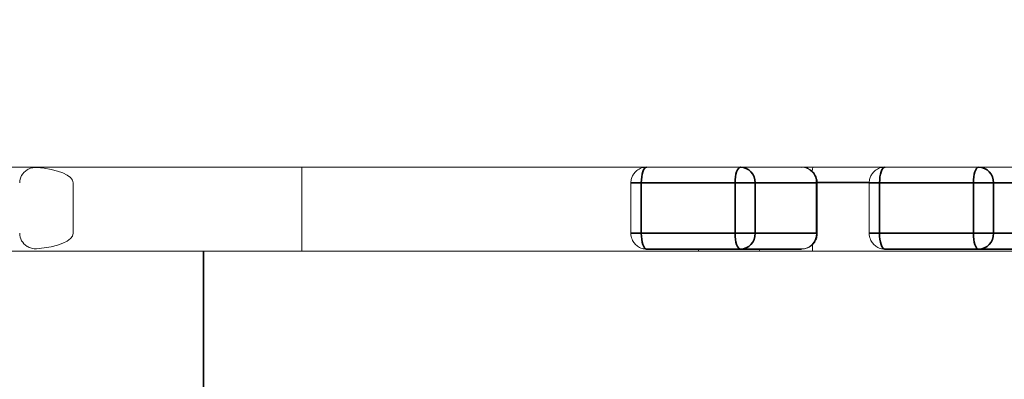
# Model space of a CAD drawing. Header units: millimetres. Extents: x 4 to 1188, y 1 to 840.
# Tile 292 of 310: x 858.923 to 860.172, y 417.683 to 418.139. Entities that reach past the tile are written whole.
import ezdxf

# ---------------------------------------------------------------- set-up
doc = ezdxf.new("R2010")
doc.units = ezdxf.units.MM
doc.layers.add('1', color=7, linetype='Continuous')
doc.styles.add('Arial Unicode MS', font='Arial Unicode MS')
doc.dimstyles.get("Standard").update_dxf_attribs({"dimtxt": 0.18, "dimasz": 0.18, "dimexe": 0.18, "dimexo": 0.0625, "dimgap": 0.09, "dimtad": 0, "dimtih": 1, "dimtoh": 1, "dimdec": 4, "dimzin": 0, "dimdsep": 46, "dimtxsty": 'Standard', "dimcen": 0.09, "dimadec": 0, "dimazin": 0, "dimtfac": 1, "dimtdec": 4, "dimtofl": 0, "dimtmove": 0, "dimatfit": 3, "dimfxl": 0, "dimtolj": 1, "dimtzin": 0, "dimarcsym": 0})

# ---------------------------------------------------------------- blocks, each defined once
blk = doc.blocks.new('_U29')
at = {"layer": '1', "color": 18, "lineweight": 35}
for p, q in [((843.8309, 533.0864), (895.2258, 533.0864)), ((893.2258, 533.0864), (893.2258, 331.753)), ((847.8309, 331.753), (895.2258, 331.753))]:
    blk.add_line(p, q, dxfattribs=at)
at = {"layer": '1', "color": 18, "lineweight": 70}
for points in [[(893.2258, 533.0864), (894.0018, 529.5864), (892.4499, 529.5864)], [(893.2258, 331.753), (892.4499, 335.253), (894.0018, 335.253)]]:
    blk.add_solid(points, dxfattribs=at)
at = {"layer": '1', "color": 18, "linetype": 'Continuous', "lineweight": 13, "insert": (892.7729, 428.043), "char_height": 3, "attachment_point": 7, "rotation": 90, "line_spacing_factor": 1.047437, "style": 'Arial Unicode MS'}
blk.add_mtext('\\fArial Unicode MS|b0|i0;\\W1.0000;1510', dxfattribs=at)

msp = doc.modelspace()

# ---------------------------------------------------------------- hatches: boundary and pattern name
at = {"layer": '1', "linetype": 'Continuous', "lineweight": 35}
h = msp.add_hatch(dxfattribs=at)
h.set_pattern_fill('ANSI31', color=154, scale=1.55, angle=-2.13e-14, style=0)
h.paths.add_polyline_path([(868.8479, 416.5886), (868.8479, 416.1886), (866.3207, 416.1886), (866.3207, 416.5886)], flags=0)
edge = h.paths.add_edge_path(flags=0)
edge.add_arc((879.174, 421.7686), 0.5067, 0, 90, ccw=False)
edge.add_line((879.6807, 421.7686), (879.6807, 420.1886))
edge.add_line((879.6807, 420.1886), (879.2807, 420.1886))
edge.add_line((879.2807, 420.1886), (879.2807, 421.7686))
edge.add_arc((879.174, 421.7686), 0.1067, 360, 450)
edge.add_line((879.174, 421.8753), (877.8407, 421.8753))
edge.add_line((877.8407, 421.8753), (877.8407, 422.2753))
edge.add_line((877.8407, 422.2753), (879.174, 422.2753))
edge = h.paths.add_edge_path(flags=0)
edge.add_arc((859.3873, 421.7686), 0.1067, 90, 180)
edge.add_line((859.2807, 421.7686), (859.2807, 420.1886))
edge.add_line((859.2807, 420.1886), (858.8807, 420.1886))
edge.add_line((858.8807, 420.1886), (858.8807, 421.7686))
edge.add_arc((859.3873, 421.7686), 0.5067, 90, 180, ccw=False)
edge.add_line((859.3873, 422.2753), (860.7207, 422.2753))
edge.add_line((860.7207, 422.2753), (860.7207, 421.8753))
edge.add_line((860.7207, 421.8753), (859.3873, 421.8753))
h.paths.add_polyline_path([(869.7135, 416.1886), (869.7135, 416.5886), (872.2407, 416.5886), (872.2407, 416.1886)], flags=0)
h = msp.add_hatch(dxfattribs=at)
h.set_pattern_fill('ANSI31', color=154, scale=1.55, angle=-2.13e-14, style=0)
h.paths.add_polyline_path([(860.1443, 418.952), (862.0206, 418.952), (862.0206, 418.152), (862.4105, 418.152), (862.4105, 417.952), (854.8936, 417.952), (854.8936, 417.7026), (854.228, 417.7026), (854.228, 417.952), (854.043, 417.952), (854.043, 418.152), (860.1443, 418.152)], flags=0)
h = msp.add_hatch(dxfattribs=at)
h.set_pattern_fill('ANSI31', color=154, scale=1.55, angle=29.9848, style=0)
h.paths.add_polyline_path([(854.043, 417.952), (854.043, 418.1704), (860.6361, 418.1704), (860.6361, 417.952)], flags=0)
h.paths.add_polyline_path([(861.6047, 417.952), (861.6047, 418.1704), (863.2703, 418.1704), (863.2703, 417.952)], flags=0)
h.paths.add_polyline_path([(863.6612, 417.952), (863.6612, 418.1704), (864.3597, 418.1704), (864.3597, 417.952)], flags=0)
h.paths.add_polyline_path([(860.6925, 417.952), (860.6925, 418.1704), (861.5009, 418.1704), (861.5009, 417.952)], flags=0)

# ---------------------------------------------------------------- linework, layer by layer
at = {"layer": '1', "color": 154, "linetype": 'Continuous', "lineweight": 13}
for p, q in [((860.6361, 417.952), (854.043, 417.952)), ((862.4105, 417.952), (854.8936, 417.952)), ((859.2807, 417.8453), (859.2807, 417.952)), ((859.9287, 417.952), (859.928, 417.9467)), ((858.9904, 417.932), (858.9904, 417.868)), ((859.698, 417.932), (859.698, 417.868)), ((859.9345, 417.868), (859.9345, 417.932)), ((860.0003, 417.932), (860.0003, 417.868)), ((859.9285, 417.854), (859.9285, 417.8453)), ((858.6431, 417.8453), (859.1558, 417.8453)), ((860.7482, 417.8453), (859.1558, 417.8453)), ((859.7619, 417.848), (859.718, 417.848)), ((859.7467, 417.848), (859.7467, 417.8477)), ((859.7467, 417.848), (859.7508, 417.848)), ((859.7467, 417.8477), (859.7508, 417.8477)), ((859.7522, 417.8477), (859.7467, 417.8477)), ((859.7508, 417.848), (859.7508, 417.8477)), ((859.7508, 417.848), (859.7551, 417.848)), ((859.7508, 417.8477), (859.7551, 417.8477)), ((859.77, 417.8477), (859.7522, 417.8477)), ((859.7551, 417.848), (859.7551, 417.8477)), ((859.7551, 417.848), (859.7641, 417.848)), ((859.7551, 417.8477), (859.7641, 417.8477)), ((859.7592, 417.848), (859.7668, 417.848)), ((859.7598, 417.8477), (859.7592, 417.8477)), ((859.7592, 417.8477), (859.7668, 417.8477)), ((859.7634, 417.848), (859.764, 417.848)), ((859.7668, 417.848), (859.7668, 417.8477)), ((859.7689, 417.848), (859.77, 417.848)), ((859.7689, 417.8477), (859.77, 417.8477)), ((859.7767, 417.8477), (859.7748, 417.8477)), ((859.7753, 417.848), (859.7753, 417.8477)), ((859.7821, 417.8477), (859.7821, 417.848)), ((859.7821, 417.848), (859.7829, 417.848)), ((859.7905, 417.8477), (859.7826, 417.8477)), ((859.7827, 417.8477), (859.7873, 417.8477)), ((859.7873, 417.8477), (859.7829, 417.8477)), ((859.7829, 417.8477), (859.791, 417.8477)), ((859.7839, 417.8477), (859.7839, 417.8453)), ((859.7915, 417.848), (859.7905, 417.848)), ((859.7915, 417.8477), (859.7905, 417.8477)), ((859.791, 417.848), (859.791, 417.8477)), ((859.791, 417.848), (859.7917, 417.848)), ((859.791, 417.8477), (859.7917, 417.8477)), ((859.7914, 417.8477), (859.8, 417.8477)), ((859.7916, 417.8477), (859.7963, 417.8477)), ((859.7939, 417.8477), (859.7919, 417.8477)), ((859.9145, 417.848), (859.7967, 417.848)), ((859.8, 417.848), (859.8, 417.8477)), ((859.8, 417.848), (859.8008, 417.848)), ((859.8616, 417.848), (859.8612, 417.8453)), ((860.0642, 417.848), (860.0203, 417.848)), ((860.049, 417.848), (860.049, 417.8477)), ((860.049, 417.848), (860.0531, 417.848)), ((860.049, 417.8477), (860.0531, 417.8477)), ((860.0546, 417.8477), (860.049, 417.8477)), ((860.0531, 417.848), (860.0531, 417.8477)), ((860.0531, 417.848), (860.0575, 417.848)), ((860.0531, 417.8477), (860.0575, 417.8477)), ((860.0723, 417.8477), (860.0546, 417.8477)), ((860.0575, 417.848), (860.0575, 417.8477)), ((860.0575, 417.848), (860.0664, 417.848)), ((860.0575, 417.8477), (860.0664, 417.8477)), ((860.0616, 417.848), (860.0692, 417.848)), ((860.0658, 417.848), (860.0663, 417.848)), ((860.0692, 417.848), (860.0692, 417.8477)), ((860.0712, 417.848), (860.0723, 417.848)), ((860.0712, 417.8477), (860.0723, 417.8477)), ((860.0771, 417.848), (860.0811, 417.848)), ((860.079, 417.8477), (860.0771, 417.8477)), ((860.0776, 417.848), (860.0776, 417.8477)), ((860.0812, 417.848), (860.0807, 417.848)), ((860.0845, 417.8477), (860.0845, 417.848)), ((860.0845, 417.848), (860.0852, 417.848)), ((860.085, 417.8477), (860.0897, 417.8477)), ((860.0929, 417.8477), (860.085, 417.8477)), ((860.0897, 417.8477), (860.0852, 417.8477)), ((860.0852, 417.8477), (860.0934, 417.8477)), ((860.0939, 417.848), (860.0929, 417.848)), ((860.0939, 417.8477), (860.0929, 417.8477)), ((860.0934, 417.848), (860.0934, 417.8477)), ((860.0934, 417.848), (860.0941, 417.848)), ((860.0934, 417.8477), (860.0941, 417.8477)), ((860.0937, 417.8477), (860.1024, 417.8477)), ((860.0939, 417.8477), (860.0986, 417.8477)), ((860.0962, 417.8477), (860.0942, 417.8477)), ((860.2168, 417.848), (860.0991, 417.848)), ((860.1024, 417.848), (860.1024, 417.8477)), ((860.1024, 417.848), (860.1032, 417.848))]:
    msp.add_line(p, q, dxfattribs=at)
at = {"layer": '1', "color": 154, "linetype": 'Continuous', "lineweight": 35}
for p, q in [((859.698, 417.932), (859.7111, 417.932)), ((859.7111, 417.932), (859.8301, 417.932)), ((859.7111, 417.868), (859.7111, 417.932)), ((859.8301, 417.932), (859.8558, 417.932)), ((859.8301, 417.932), (859.8301, 417.868)), ((859.8558, 417.932), (859.9333, 417.932)), ((859.8558, 417.868), (859.8558, 417.932)), ((859.9345, 417.932), (859.9333, 417.932)), ((859.9333, 417.932), (859.9333, 417.868)), ((860.0003, 417.9326), (859.9344, 417.9326)), ((860.0003, 417.932), (860.0134, 417.932)), ((860.0134, 417.932), (860.1325, 417.932)), ((860.0134, 417.868), (860.0134, 417.932)), ((860.1325, 417.932), (860.1581, 417.932)), ((860.1325, 417.932), (860.1325, 417.868)), ((860.1581, 417.932), (860.2356, 417.932)), ((860.1581, 417.868), (860.1581, 417.932)), ((859.698, 417.868), (859.7111, 417.868)), ((859.8301, 417.868), (859.7111, 417.868)), ((859.8301, 417.868), (859.8558, 417.868)), ((859.9333, 417.868), (859.8558, 417.868)), ((859.9345, 417.868), (859.9333, 417.868)), ((860.0003, 417.868), (860.0134, 417.868)), ((860.1325, 417.868), (860.0134, 417.868)), ((860.1325, 417.868), (860.1581, 417.868)), ((860.2356, 417.868), (860.1581, 417.868)), ((859.1558, 417.8453), (859.1558, 417.5786)), ((859.718, 417.848), (859.837, 417.848)), ((859.837, 417.848), (859.9145, 417.848)), ((860.0203, 417.848), (860.1393, 417.848)), ((860.1393, 417.848), (860.2168, 417.848))]:
    msp.add_line(p, q, dxfattribs=at)
at = {"layer": '1', "color": 154, "linetype": 'Continuous', "lineweight": 13}
for centre, major_axis, ratio, start_param, end_param in [((858.9439, 417.932), (0.0213, 0), 0.939693, 2.165176, 3.141593), ((858.932, 417.932), (0.0585, 0), 0.34202, 6.283185, 7.648722), ((859.9145, 417.932), (0, -0.02), 0.939693, 1.570796, 3.141593), ((858.9439, 417.868), (-0.0213, 0), 0.939693, 0, 0.976415), ((858.932, 417.868), (-0.0585, 0), 0.34202, 1.776057, 3.141593), ((859.9145, 417.868), (0, -0.02), 0.939693, 0, 1.570796)]:
    msp.add_ellipse(centre, major_axis=major_axis, ratio=ratio, start_param=start_param, end_param=end_param, dxfattribs=at)
at = {"layer": '1', "color": 154, "linetype": 'Continuous', "lineweight": 35}
for centre, major_axis, ratio, start_param, end_param in [((859.718, 417.932), (0, 0.02), 0.34202, 0, 1.570796), ((859.837, 417.932), (0, -0.02), 0.34202, 3.141593, 4.712389), ((859.837, 417.932), (0, 0.02), 0.939693, 4.712389, 6.283185), ((860.0203, 417.932), (0, 0.02), 0.34202, 0, 1.570796), ((860.1393, 417.932), (0, -0.02), 0.34202, 3.141593, 4.712389), ((860.1393, 417.932), (0, 0.02), 0.939693, 4.712389, 6.283185), ((859.718, 417.868), (0, 0.02), 0.34202, 1.570796, 3.141593), ((859.837, 417.868), (0, -0.02), 0.34202, 4.712389, 6.283185), ((859.837, 417.868), (0, 0.02), 0.939693, 3.141593, 4.712389), ((860.0203, 417.868), (0, 0.02), 0.34202, 1.570796, 3.141593), ((860.1393, 417.868), (0, -0.02), 0.34202, 4.712389, 6.283185), ((860.1393, 417.868), (0, 0.02), 0.939693, 3.141593, 4.712389)]:
    msp.add_ellipse(centre, major_axis=major_axis, ratio=ratio, start_param=start_param, end_param=end_param, dxfattribs=at)
at = {"layer": '1', "color": 154, "linetype": 'Continuous', "lineweight": 13}
for points, knots in [([(858.932, 417.9485), (858.9328, 417.9491), (858.9338, 417.9496), (858.9357, 417.9504), (858.9367, 417.9507), (858.9397, 417.9515), (858.9418, 417.9517), (858.9439, 417.9515)], [0, 0, 0, 0, 0.25, 0.25, 0.5, 0.5, 1, 1, 1, 1]), ([(859.7177, 417.9516), (859.7162, 417.9518), (859.7124, 417.9516), (859.7067, 417.949), (859.7022, 417.9447), (859.6994, 417.9399), (859.6982, 417.9357), (859.698, 417.933), (859.698, 417.932)], [0, 0, 0, 0, 0.140367, 0.368628, 0.58253, 0.733207, 0.904551, 1, 1, 1, 1]), ([(859.9345, 417.932), (859.9345, 417.9346), (859.9338, 417.9382), (859.9313, 417.9431), (859.9282, 417.9469), (859.9233, 417.9502), (859.9184, 417.952), (859.9154, 417.9518), (859.9145, 417.9517)], [0, 0, 0, 0, 0.247015, 0.350827, 0.522772, 0.709628, 0.918278, 1, 1, 1, 1]), ([(860.02, 417.9516), (860.0185, 417.9518), (860.0147, 417.9516), (860.0091, 417.949), (860.0045, 417.9447), (860.0017, 417.9399), (860.0005, 417.9357), (860.0003, 417.933), (860.0003, 417.932)], [0, 0, 0, 0, 0.140367, 0.368628, 0.58253, 0.733207, 0.904551, 1, 1, 1, 1]), ([(859.698, 417.868), (859.698, 417.8653), (859.6987, 417.8617), (859.7012, 417.8568), (859.7042, 417.853), (859.7092, 417.8497), (859.714, 417.8479), (859.7171, 417.8481), (859.7179, 417.8483)], [0, 0, 0, 0, 0.247003, 0.350811, 0.522748, 0.709597, 0.918237, 1, 1, 1, 1]), ([(859.9148, 417.8483), (859.9163, 417.8482), (859.9201, 417.8483), (859.9257, 417.851), (859.9303, 417.8552), (859.9331, 417.86), (859.9343, 417.8642), (859.9345, 417.867), (859.9345, 417.868)], [0, 0, 0, 0, 0.13971, 0.368148, 0.582215, 0.733011, 0.904495, 1, 1, 1, 1]), ([(860.0003, 417.868), (860.0003, 417.8653), (860.001, 417.8617), (860.0035, 417.8568), (860.0066, 417.853), (860.0115, 417.8497), (860.0164, 417.8479), (860.0194, 417.8481), (860.0202, 417.8483)], [0, 0, 0, 0, 0.247003, 0.350811, 0.522748, 0.709597, 0.918237, 1, 1, 1, 1]), ([(858.9439, 417.8484), (858.9428, 417.8483), (858.9418, 417.8483), (858.9397, 417.8485), (858.9387, 417.8487), (858.9356, 417.8494), (858.9337, 417.8503), (858.932, 417.8514)], [0, 0, 0, 0, 0.25, 0.25, 0.5, 0.5, 1, 1, 1, 1]), ([(859.7578, 417.848), (859.7578, 417.848), (859.7578, 417.848), (859.758, 417.848), (859.7584, 417.848), (859.7589, 417.848), (859.7596, 417.848), (859.7605, 417.848), (859.7614, 417.848), (859.7625, 417.848), (859.7635, 417.848), (859.7644, 417.848), (859.7651, 417.848), (859.7659, 417.848), (859.7668, 417.848), (859.7678, 417.848), (859.7688, 417.848), (859.7699, 417.848), (859.7706, 417.848), (859.771, 417.848)], [0, 0, 0, 0, 0.030311, 0.093681, 0.155209, 0.217226, 0.280015, 0.345844, 0.415841, 0.490211, 0.569504, 0.611841, 0.657529, 0.706222, 0.758358, 0.813665, 0.872177, 0.934274, 1, 1, 1, 1]), ([(859.7641, 417.8477), (859.7638, 417.8477), (859.7633, 417.8477), (859.7626, 417.8477), (859.762, 417.8477), (859.7614, 417.8477), (859.7609, 417.8477), (859.7605, 417.8477), (859.7601, 417.8477), (859.7599, 417.8477), (859.7598, 417.8477)], [0, 0, 0, 0, 0.136729, 0.268515, 0.395529, 0.52, 0.640496, 0.761236, 0.880107, 1, 1, 1, 1]), ([(859.7686, 417.8477), (859.7683, 417.8477), (859.7678, 417.8477), (859.7671, 417.8477), (859.7664, 417.8477), (859.7658, 417.8477), (859.7653, 417.8477), (859.7648, 417.8477), (859.7644, 417.8477), (859.7641, 417.8477), (859.7638, 417.8477), (859.7636, 417.8477), (859.7635, 417.8477), (859.7634, 417.8477), (859.7634, 417.8477), (859.7635, 417.8477), (859.7637, 417.8477), (859.7639, 417.8477), (859.764, 417.8477)], [0, 0, 0, 0, 0.072866, 0.141887, 0.207453, 0.270438, 0.331641, 0.390108, 0.448069, 0.505503, 0.562488, 0.619084, 0.676416, 0.735452, 0.796241, 0.860406, 0.928305, 1, 1, 1, 1]), ([(859.764, 417.848), (859.7641, 417.848), (859.7643, 417.848), (859.7648, 417.848), (859.7654, 417.848), (859.766, 417.848), (859.7666, 417.848), (859.7673, 417.848), (859.7681, 417.848), (859.7686, 417.848), (859.7689, 417.848)], [0, 0, 0, 0, 0.14786, 0.283561, 0.412369, 0.534236, 0.652692, 0.768663, 0.883652, 1, 1, 1, 1]), ([(859.764, 417.8477), (859.7641, 417.8477), (859.7643, 417.8477), (859.7648, 417.8477), (859.7654, 417.8477), (859.766, 417.8477), (859.7666, 417.8477), (859.7673, 417.8477), (859.7681, 417.8477), (859.7686, 417.8477), (859.7689, 417.8477)], [0, 0, 0, 0, 0.14786, 0.283561, 0.412369, 0.534236, 0.652692, 0.768663, 0.883652, 1, 1, 1, 1]), ([(859.7668, 417.848), (859.7672, 417.848), (859.7679, 417.848), (859.769, 417.848), (859.77, 417.848), (859.7711, 417.848), (859.7722, 417.848), (859.7732, 417.848), (859.7742, 417.848), (859.7749, 417.848), (859.7753, 417.848)], [0, 0, 0, 0, 0.132462, 0.26165, 0.387547, 0.510782, 0.632675, 0.75466, 0.876523, 1, 1, 1, 1]), ([(859.7668, 417.8477), (859.7672, 417.8477), (859.7679, 417.8477), (859.769, 417.8477), (859.77, 417.8477), (859.7711, 417.8477), (859.7722, 417.8477), (859.7732, 417.8477), (859.7742, 417.8477), (859.7749, 417.8477), (859.7753, 417.8477)], [0, 0, 0, 0, 0.132462, 0.26165, 0.387547, 0.510782, 0.632675, 0.75466, 0.876523, 1, 1, 1, 1]), ([(859.7784, 417.8477), (859.7783, 417.8477), (859.7781, 417.8477), (859.7778, 417.8477), (859.7774, 417.8477), (859.7769, 417.8477), (859.7764, 417.8477), (859.7759, 417.8477), (859.7753, 417.8477), (859.7746, 417.8477), (859.774, 417.8477), (859.7733, 417.8477), (859.7725, 417.8477), (859.7718, 417.8477), (859.771, 417.8477), (859.7702, 417.8477), (859.7694, 417.8477), (859.7688, 417.8477), (859.7686, 417.8477)], [0, 0, 0, 0, 0.065801, 0.128677, 0.188676, 0.247598, 0.304849, 0.361786, 0.419523, 0.478682, 0.53877, 0.598799, 0.660184, 0.722952, 0.787993, 0.855404, 0.926153, 1, 1, 1, 1]), ([(859.771, 417.848), (859.7715, 417.848), (859.7724, 417.848), (859.7737, 417.848), (859.775, 417.848), (859.7762, 417.848), (859.7774, 417.848), (859.7785, 417.848), (859.7795, 417.848), (859.7806, 417.848), (859.7815, 417.848), (859.7825, 417.848), (859.7834, 417.848), (859.7842, 417.848), (859.785, 417.848), (859.7858, 417.848), (859.7865, 417.848), (859.7872, 417.848), (859.7878, 417.848), (859.7884, 417.848), (859.7889, 417.848), (859.7894, 417.848), (859.7899, 417.848), (859.7903, 417.848), (859.7907, 417.848), (859.7909, 417.848), (859.791, 417.848)], [0, 0, 0, 0, 0.062874, 0.122837, 0.179657, 0.23396, 0.285595, 0.334513, 0.380905, 0.424895, 0.466529, 0.506488, 0.545032, 0.581831, 0.617448, 0.652067, 0.68588, 0.719175, 0.752182, 0.78524, 0.818656, 0.852548, 0.887626, 0.923635, 0.961022, 1, 1, 1, 1]), ([(859.7748, 417.848), (859.775, 417.848), (859.7754, 417.848), (859.776, 417.848), (859.7766, 417.848), (859.7771, 417.848), (859.7775, 417.848), (859.7779, 417.848), (859.7782, 417.848), (859.7784, 417.848), (859.7786, 417.848), (859.7788, 417.848), (859.7788, 417.848), (859.7789, 417.848), (859.7788, 417.848), (859.7788, 417.848), (859.7786, 417.848), (859.7785, 417.848), (859.7784, 417.848)], [0, 0, 0, 0, 0.077361, 0.15048, 0.219977, 0.286681, 0.349678, 0.41068, 0.469427, 0.526756, 0.583142, 0.638824, 0.695263, 0.752696, 0.810849, 0.871356, 0.934436, 1, 1, 1, 1]), ([(859.7748, 417.8477), (859.775, 417.8477), (859.7754, 417.8477), (859.776, 417.8477), (859.7766, 417.8477), (859.7771, 417.8477), (859.7775, 417.8477), (859.7779, 417.8477), (859.7782, 417.8477), (859.7784, 417.8477), (859.7786, 417.8477), (859.7788, 417.8477), (859.7788, 417.8477), (859.7789, 417.8477), (859.7788, 417.8477), (859.7788, 417.8477), (859.7786, 417.8477), (859.7785, 417.8477), (859.7784, 417.8477)], [0, 0, 0, 0, 0.077361, 0.15048, 0.219977, 0.286681, 0.349678, 0.41068, 0.469427, 0.526756, 0.583142, 0.638824, 0.695263, 0.752696, 0.810849, 0.871356, 0.934436, 1, 1, 1, 1]), ([(859.7753, 417.848), (859.7757, 417.848), (859.7765, 417.848), (859.7776, 417.848), (859.7786, 417.848), (859.7795, 417.848), (859.7803, 417.848), (859.781, 417.848), (859.7817, 417.848), (859.782, 417.848), (859.7821, 417.848)], [0, 0, 0, 0, 0.127893, 0.251579, 0.372793, 0.492778, 0.61359, 0.737809, 0.86618, 1, 1, 1, 1]), ([(859.7753, 417.8477), (859.7757, 417.8477), (859.7765, 417.8477), (859.7776, 417.8477), (859.7786, 417.8477), (859.7795, 417.8477), (859.7803, 417.8477), (859.781, 417.8477), (859.7817, 417.8477), (859.782, 417.8477), (859.7821, 417.8477)], [0, 0, 0, 0, 0.127893, 0.251579, 0.372793, 0.492778, 0.61359, 0.737809, 0.86618, 1, 1, 1, 1]), ([(859.7821, 417.8477), (859.7823, 417.8477), (859.7825, 417.8477), (859.7827, 417.8477), (859.7829, 417.8477), (859.7829, 417.8477), (859.7829, 417.8477), (859.7828, 417.8477), (859.7825, 417.8477), (859.7822, 417.8477), (859.7818, 417.8477), (859.7813, 417.8477), (859.7807, 417.8477), (859.7801, 417.8477), (859.7793, 417.8477), (859.7785, 417.8477), (859.7777, 417.8477), (859.777, 417.8477), (859.7767, 417.8477)], [0, 0, 0, 0, 0.069298, 0.135561, 0.199671, 0.261716, 0.322662, 0.382907, 0.443032, 0.503501, 0.563724, 0.62398, 0.683629, 0.743848, 0.805192, 0.867649, 0.932778, 1, 1, 1, 1]), ([(859.7873, 417.848), (859.7874, 417.848), (859.7878, 417.848), (859.7886, 417.848), (859.7896, 417.848), (859.7906, 417.848), (859.7916, 417.848), (859.7926, 417.848), (859.7936, 417.848), (859.7945, 417.848), (859.7954, 417.848), (859.7963, 417.848), (859.7971, 417.848), (859.7978, 417.848), (859.7985, 417.848), (859.7991, 417.848), (859.7996, 417.848), (859.7999, 417.848), (859.8, 417.848)], [0, 0, 0, 0, 0.01608, 0.080907, 0.144238, 0.206368, 0.268382, 0.330589, 0.394034, 0.459051, 0.524099, 0.588658, 0.653216, 0.718714, 0.78528, 0.854004, 0.925525, 1, 1, 1, 1]), ([(859.7963, 417.8477), (859.7964, 417.8477), (859.7966, 417.8477), (859.7967, 417.8477), (859.7968, 417.8477), (859.7967, 417.8477), (859.7965, 417.8477), (859.7962, 417.8477), (859.7958, 417.8477), (859.7952, 417.8477), (859.7946, 417.8477), (859.7939, 417.8477), (859.7931, 417.8477), (859.7926, 417.8477), (859.7923, 417.8477)], [0, 0, 0, 0, 0.085719, 0.171409, 0.258144, 0.346929, 0.433983, 0.516734, 0.597416, 0.678635, 0.760267, 0.840143, 0.920177, 1, 1, 1, 1]), ([(859.8, 417.8477), (859.8002, 417.8477), (859.8004, 417.8477), (859.8007, 417.8477), (859.8008, 417.8477), (859.8009, 417.8477), (859.8008, 417.8477), (859.8006, 417.8477), (859.8003, 417.8477), (859.8, 417.8477), (859.7995, 417.8477), (859.7989, 417.8477), (859.7983, 417.8477), (859.7975, 417.8477), (859.7967, 417.8477), (859.7959, 417.8477), (859.7949, 417.8477), (859.7943, 417.8477), (859.7939, 417.8477)], [0, 0, 0, 0, 0.070442, 0.138089, 0.203178, 0.266139, 0.327929, 0.38919, 0.450254, 0.512347, 0.573843, 0.633933, 0.69346, 0.752479, 0.812386, 0.87307, 0.935184, 1, 1, 1, 1]), ([(860.0601, 417.848), (860.0601, 417.848), (860.0602, 417.848), (860.0603, 417.848), (860.0607, 417.848), (860.0613, 417.848), (860.062, 417.848), (860.0628, 417.848), (860.0638, 417.848), (860.0648, 417.848), (860.0658, 417.848), (860.0667, 417.848), (860.0675, 417.848), (860.0683, 417.848), (860.0691, 417.848), (860.0701, 417.848), (860.0711, 417.848), (860.0722, 417.848), (860.0729, 417.848), (860.0733, 417.848)], [0, 0, 0, 0, 0.030311, 0.093681, 0.155209, 0.217226, 0.280015, 0.345844, 0.415841, 0.490211, 0.569504, 0.611841, 0.657529, 0.706222, 0.758358, 0.813665, 0.872177, 0.934274, 1, 1, 1, 1]), ([(860.0622, 417.8477), (860.0621, 417.8477), (860.0618, 417.8477), (860.0616, 417.8477), (860.0616, 417.8477), (860.0615, 417.8477), (860.0617, 417.8477), (860.0619, 417.8477), (860.0622, 417.8477), (860.0626, 417.8477), (860.0632, 417.8477), (860.0638, 417.8477), (860.0645, 417.8477), (860.0652, 417.8477), (860.0661, 417.8477), (860.067, 417.8477), (860.0681, 417.8477), (860.0688, 417.8477), (860.0692, 417.8477)], [0, 0, 0, 0, 0.061997, 0.122088, 0.181375, 0.239508, 0.297836, 0.35688, 0.417282, 0.47964, 0.5425, 0.604962, 0.666991, 0.730216, 0.794173, 0.860458, 0.928578, 1, 1, 1, 1]), ([(860.0664, 417.8477), (860.0662, 417.8477), (860.0657, 417.8477), (860.065, 417.8477), (860.0643, 417.8477), (860.0638, 417.8477), (860.0633, 417.8477), (860.0628, 417.8477), (860.0625, 417.8477), (860.0623, 417.8477), (860.0622, 417.8477)], [0, 0, 0, 0, 0.136729, 0.268515, 0.395529, 0.52, 0.640496, 0.761236, 0.880107, 1, 1, 1, 1]), ([(860.0709, 417.8477), (860.0706, 417.8477), (860.0701, 417.8477), (860.0694, 417.8477), (860.0688, 417.8477), (860.0682, 417.8477), (860.0676, 417.8477), (860.0672, 417.8477), (860.0668, 417.8477), (860.0664, 417.8477), (860.0661, 417.8477), (860.0659, 417.8477), (860.0658, 417.8477), (860.0657, 417.8477), (860.0658, 417.8477), (860.0659, 417.8477), (860.066, 417.8477), (860.0662, 417.8477), (860.0663, 417.8477)], [0, 0, 0, 0, 0.072866, 0.141887, 0.207453, 0.270438, 0.331641, 0.390108, 0.448069, 0.505503, 0.562488, 0.619084, 0.676416, 0.735452, 0.796241, 0.860406, 0.928305, 1, 1, 1, 1]), ([(860.0663, 417.848), (860.0664, 417.848), (860.0667, 417.848), (860.0671, 417.848), (860.0677, 417.848), (860.0683, 417.848), (860.069, 417.848), (860.0697, 417.848), (860.0704, 417.848), (860.0709, 417.848), (860.0712, 417.848)], [0, 0, 0, 0, 0.14786, 0.283561, 0.412369, 0.534236, 0.652692, 0.768663, 0.883652, 1, 1, 1, 1]), ([(860.0663, 417.8477), (860.0664, 417.8477), (860.0667, 417.8477), (860.0671, 417.8477), (860.0677, 417.8477), (860.0683, 417.8477), (860.069, 417.8477), (860.0697, 417.8477), (860.0704, 417.8477), (860.0709, 417.8477), (860.0712, 417.8477)], [0, 0, 0, 0, 0.14786, 0.283561, 0.412369, 0.534236, 0.652692, 0.768663, 0.883652, 1, 1, 1, 1]), ([(860.0692, 417.848), (860.0695, 417.848), (860.0702, 417.848), (860.0713, 417.848), (860.0724, 417.848), (860.0734, 417.848), (860.0745, 417.848), (860.0755, 417.848), (860.0766, 417.848), (860.0773, 417.848), (860.0776, 417.848)], [0, 0, 0, 0, 0.132462, 0.26165, 0.387547, 0.510782, 0.632675, 0.75466, 0.876523, 1, 1, 1, 1]), ([(860.0692, 417.8477), (860.0695, 417.8477), (860.0702, 417.8477), (860.0713, 417.8477), (860.0724, 417.8477), (860.0734, 417.8477), (860.0745, 417.8477), (860.0755, 417.8477), (860.0766, 417.8477), (860.0773, 417.8477), (860.0776, 417.8477)], [0, 0, 0, 0, 0.132462, 0.26165, 0.387547, 0.510782, 0.632675, 0.75466, 0.876523, 1, 1, 1, 1]), ([(860.0807, 417.8477), (860.0807, 417.8477), (860.0805, 417.8477), (860.0801, 417.8477), (860.0797, 417.8477), (860.0793, 417.8477), (860.0788, 417.8477), (860.0782, 417.8477), (860.0776, 417.8477), (860.077, 417.8477), (860.0763, 417.8477), (860.0756, 417.8477), (860.0749, 417.8477), (860.0741, 417.8477), (860.0733, 417.8477), (860.0725, 417.8477), (860.0717, 417.8477), (860.0712, 417.8477), (860.0709, 417.8477)], [0, 0, 0, 0, 0.065801, 0.128677, 0.188676, 0.247598, 0.304849, 0.361786, 0.419523, 0.478682, 0.53877, 0.598799, 0.660184, 0.722952, 0.787993, 0.855404, 0.926153, 1, 1, 1, 1]), ([(860.0733, 417.848), (860.0738, 417.848), (860.0747, 417.848), (860.076, 417.848), (860.0773, 417.848), (860.0785, 417.848), (860.0797, 417.848), (860.0808, 417.848), (860.0819, 417.848), (860.0829, 417.848), (860.0839, 417.848), (860.0848, 417.848), (860.0857, 417.848), (860.0865, 417.848), (860.0873, 417.848), (860.0881, 417.848), (860.0888, 417.848), (860.0895, 417.848), (860.0901, 417.848), (860.0907, 417.848), (860.0913, 417.848), (860.0918, 417.848), (860.0922, 417.848), (860.0927, 417.848), (860.093, 417.848), (860.0933, 417.848), (860.0934, 417.848)], [0, 0, 0, 0, 0.062874, 0.122837, 0.179657, 0.23396, 0.285595, 0.334513, 0.380905, 0.424895, 0.466529, 0.506488, 0.545032, 0.581831, 0.617448, 0.652067, 0.68588, 0.719175, 0.752182, 0.78524, 0.818656, 0.852548, 0.887626, 0.923635, 0.961022, 1, 1, 1, 1]), ([(860.0771, 417.8477), (860.0773, 417.8477), (860.0778, 417.8477), (860.0784, 417.8477), (860.0789, 417.8477), (860.0794, 417.8477), (860.0798, 417.8477), (860.0802, 417.8477), (860.0805, 417.8477), (860.0807, 417.8477), (860.081, 417.8477), (860.0811, 417.8477), (860.0812, 417.8477), (860.0812, 417.8477), (860.0812, 417.8477), (860.0811, 417.8477), (860.0809, 417.8477), (860.0808, 417.8477), (860.0807, 417.8477)], [0, 0, 0, 0, 0.077361, 0.15048, 0.219977, 0.286681, 0.349678, 0.41068, 0.469427, 0.526756, 0.583142, 0.638824, 0.695263, 0.752696, 0.810849, 0.871356, 0.934436, 1, 1, 1, 1]), ([(860.0776, 417.848), (860.078, 417.848), (860.0788, 417.848), (860.0799, 417.848), (860.0809, 417.848), (860.0818, 417.848), (860.0827, 417.848), (860.0834, 417.848), (860.084, 417.848), (860.0843, 417.848), (860.0845, 417.848)], [0, 0, 0, 0, 0.127893, 0.251579, 0.372793, 0.492778, 0.61359, 0.737809, 0.86618, 1, 1, 1, 1]), ([(860.0776, 417.8477), (860.078, 417.8477), (860.0788, 417.8477), (860.0799, 417.8477), (860.0809, 417.8477), (860.0818, 417.8477), (860.0827, 417.8477), (860.0834, 417.8477), (860.084, 417.8477), (860.0843, 417.8477), (860.0845, 417.8477)], [0, 0, 0, 0, 0.127893, 0.251579, 0.372793, 0.492778, 0.61359, 0.737809, 0.86618, 1, 1, 1, 1]), ([(860.0845, 417.8477), (860.0846, 417.8477), (860.0848, 417.8477), (860.0851, 417.8477), (860.0852, 417.8477), (860.0853, 417.8477), (860.0852, 417.8477), (860.0851, 417.8477), (860.0849, 417.8477), (860.0845, 417.8477), (860.0841, 417.8477), (860.0836, 417.8477), (860.083, 417.8477), (860.0824, 417.8477), (860.0817, 417.8477), (860.0809, 417.8477), (860.08, 417.8477), (860.0794, 417.8477), (860.079, 417.8477)], [0, 0, 0, 0, 0.069298, 0.135561, 0.199671, 0.261716, 0.322662, 0.382907, 0.443032, 0.503501, 0.563724, 0.62398, 0.683629, 0.743848, 0.805192, 0.867649, 0.932778, 1, 1, 1, 1]), ([(860.0896, 417.848), (860.0897, 417.848), (860.0901, 417.848), (860.0909, 417.848), (860.0919, 417.848), (860.0929, 417.848), (860.0939, 417.848), (860.0949, 417.848), (860.0959, 417.848), (860.0968, 417.848), (860.0978, 417.848), (860.0986, 417.848), (860.0994, 417.848), (860.1002, 417.848), (860.1008, 417.848), (860.1014, 417.848), (860.1019, 417.848), (860.1022, 417.848), (860.1024, 417.848)], [0, 0, 0, 0, 0.01608, 0.080907, 0.144238, 0.206368, 0.268382, 0.330589, 0.394034, 0.459051, 0.524099, 0.588658, 0.653216, 0.718714, 0.78528, 0.854004, 0.925525, 1, 1, 1, 1]), ([(860.0986, 417.8477), (860.0987, 417.8477), (860.0989, 417.8477), (860.0991, 417.8477), (860.0991, 417.8477), (860.0991, 417.8477), (860.0989, 417.8477), (860.0986, 417.8477), (860.0981, 417.8477), (860.0975, 417.8477), (860.0969, 417.8477), (860.0962, 417.8477), (860.0954, 417.8477), (860.0949, 417.8477), (860.0947, 417.8477)], [0, 0, 0, 0, 0.085719, 0.171409, 0.258144, 0.346929, 0.433983, 0.516734, 0.597416, 0.678635, 0.760267, 0.840143, 0.920177, 1, 1, 1, 1]), ([(860.1024, 417.8477), (860.1025, 417.8477), (860.1028, 417.8477), (860.103, 417.8477), (860.1032, 417.8477), (860.1032, 417.8477), (860.1031, 417.8477), (860.103, 417.8477), (860.1027, 417.8477), (860.1023, 417.8477), (860.1018, 417.8477), (860.1012, 417.8477), (860.1006, 417.8477), (860.0999, 417.8477), (860.0991, 417.8477), (860.0982, 417.8477), (860.0973, 417.8477), (860.0966, 417.8477), (860.0962, 417.8477)], [0, 0, 0, 0, 0.070442, 0.138089, 0.203178, 0.266139, 0.327929, 0.38919, 0.450254, 0.512347, 0.573843, 0.633933, 0.69346, 0.752479, 0.812386, 0.87307, 0.935184, 1, 1, 1, 1])]:
    msp.add_open_spline(points, degree=3, knots=knots, dxfattribs=at)

# ---------------------------------------------------------------- dimensions: what is measured, and where the dimension line sits
at = {"layer": '1', "color": 18, "linetype": 'Continuous', "lineweight": 13}
dim = msp.add_linear_dim(base=(893.2258, 331.753), p1=(808.3634, 533.0864), p2=(810.3634, 331.753), angle=90, dimstyle='Standard', override={"dimtxt": 3, "dimasz": 3.5, "dimexe": 2, "dimexo": 1, "dimgap": 1.5, "dimtad": 1, "dimtih": 0, "dimtoh": 0, "dimdec": 2, "dimlfac": 7.5, "dimzin": 8, "dimdsep": 44, "dimlunit": 2, "dimtxsty": 'Arial Unicode MS', "dimsah": 1, "dimse1": 0, "dimse2": 0, "dimsd1": 0, "dimsd2": 0, "dimclrd": 18, "dimclre": 18, "dimclrt": 18, "dimtol": 0, "dimtm": -0.1, "dimtfac": 0.666667, "dimtdec": 2, "dimtofl": 1, "dimtmove": 0, "dimtzin": 8, "dimlwd": 35, "dimlwe": 35}, dxfattribs=at)
dim.commit()
dim.dimension.update_dxf_attribs({"geometry": '_U29', "text_midpoint": (893.2258, 432.4197), "dimtype": 160})

doc.saveas('drawing.dxf')
